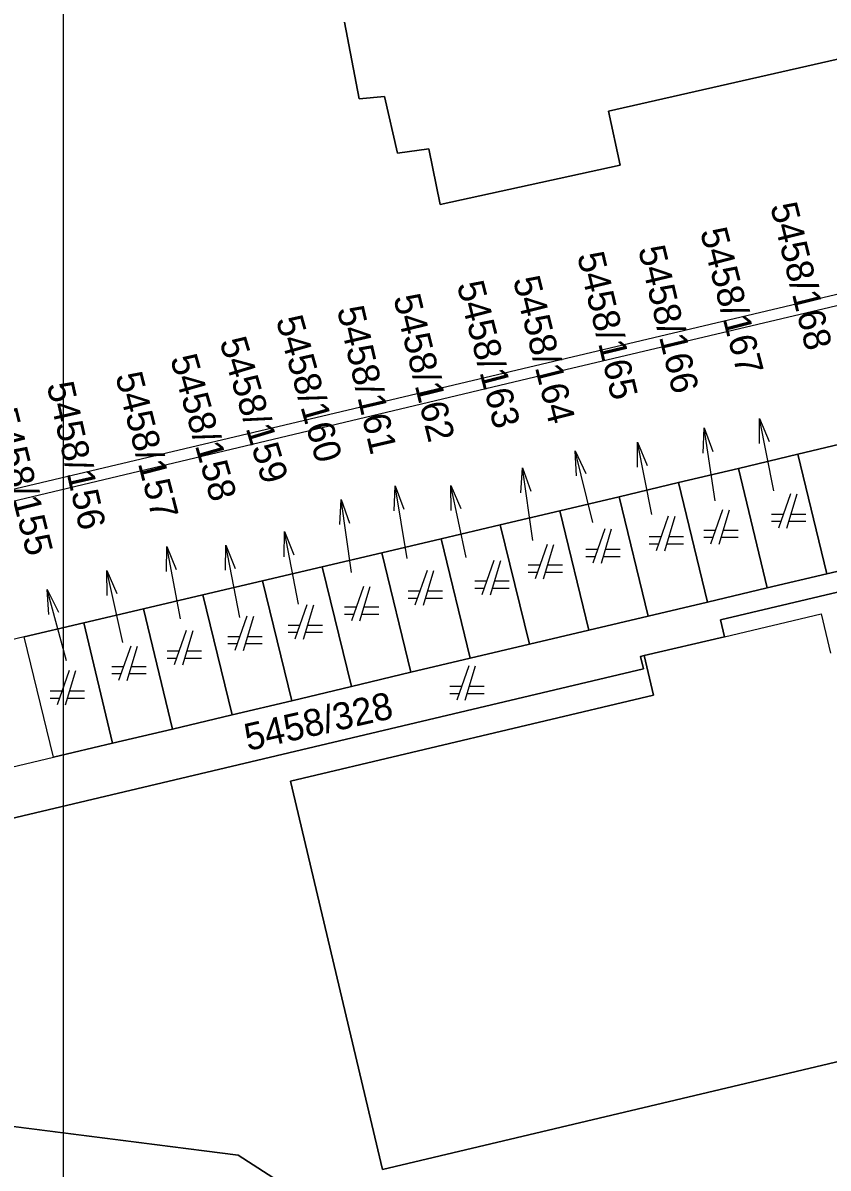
# Model space of a CAD drawing. Extents: x -263587 to -261993, y -1238795 to -1236748.
# Drawn here: x -262993.69 to -262960.89, y -1237151.67 to -1237105.05 of the extents above; entities that cross this region are included whole.
import ezdxf

# ---------------------------------------------------------------- set-up
doc = ezdxf.new("R2010")
doc.units = 0
doc.layers.add('Vrstva 1', color=7, linetype='Continuous')
doc.layers.add('Vrstva 51', color=7, linetype='Continuous')

msp = doc.modelspace()

# ---------------------------------------------------------------- linework, layer by layer
at = {"layer": 'Vrstva 1'}
for p, q in [((-262969.84, -1237108.64), (-262937.53, -1237101.31)), ((-262937.53, -1237101.31), (-262969.84, -1237108.64)), ((-262980.59, -1237105.03), (-262979.99, -1237108.14)), ((-262979.99, -1237108.14), (-262980.59, -1237105.03)), ((-262915.19, -1237105.37), (-263019.13, -1237129.98)), ((-262979.99, -1237108.14), (-262978.96, -1237108.05)), ((-262978.96, -1237108.05), (-262979.99, -1237108.14)), ((-262978.96, -1237108.05), (-262978.43, -1237110.35)), ((-262978.43, -1237110.35), (-262978.96, -1237108.05)), ((-262969.37, -1237110.85), (-262969.84, -1237108.64)), ((-262969.84, -1237108.64), (-262969.37, -1237110.85)), ((-262978.43, -1237110.35), (-262977.15, -1237110.18)), ((-262977.15, -1237110.18), (-262978.43, -1237110.35)), ((-262977.15, -1237110.18), (-262976.69, -1237112.44)), ((-262976.69, -1237112.44), (-262977.15, -1237110.18)), ((-262976.69, -1237112.44), (-262969.37, -1237110.85)), ((-262969.37, -1237110.85), (-262976.69, -1237112.44)), ((-262972.56, -1237119.39), (-262953.03, -1237114.78)), ((-263004.93, -1237127.1), (-262972.56, -1237119.39)), ((-262963.688, -1237122.178), (-262963.687, -1237121.158)), ((-262965.987, -1237122.562), (-262965.938, -1237121.544)), ((-262958.75, -1237121.81), (-262962.13, -1237122.61)), ((-262962.13, -1237122.61), (-262958.75, -1237121.81)), ((-262971.148, -1237123.494), (-262971.19, -1237122.475)), ((-262968.66, -1237123.145), (-262968.655, -1237122.126)), ((-262962.13, -1237122.61), (-262964.55, -1237123.19)), ((-262964.55, -1237123.19), (-262962.13, -1237122.61)), ((-262962.13, -1237122.61), (-262960.95, -1237127.48)), ((-262960.95, -1237127.48), (-262962.13, -1237122.61)), ((-262973.403, -1237124.179), (-262973.348, -1237123.161)), ((-262964.55, -1237123.19), (-262966.99, -1237123.76)), ((-262966.99, -1237123.76), (-262964.55, -1237123.19)), ((-262964.55, -1237123.19), (-262963.37, -1237128.05)), ((-262963.37, -1237128.05), (-262964.55, -1237123.19)), ((-262978.564, -1237124.919), (-262978.53, -1237123.9)), ((-262976.247, -1237124.904), (-262976.257, -1237123.884)), ((-262966.99, -1237123.76), (-262969.41, -1237124.34)), ((-262969.41, -1237124.34), (-262966.99, -1237123.76)), ((-262966.99, -1237123.76), (-262965.8, -1237128.63)), ((-262965.8, -1237128.63), (-262966.99, -1237123.76)), ((-262980.787, -1237125.47), (-262980.733, -1237124.451)), ((-262969.41, -1237124.34), (-262971.82, -1237124.91)), ((-262971.82, -1237124.91), (-262969.41, -1237124.34)), ((-262969.41, -1237124.34), (-262968.23, -1237129.2)), ((-262968.23, -1237129.2), (-262969.41, -1237124.34)), ((-262962.43, -1237124.22), (-262962.92, -1237125.62)), ((-262962.57, -1237125.62), (-262962.15, -1237124.22)), ((-262971.82, -1237124.91), (-262974.25, -1237125.48)), ((-262974.25, -1237125.48), (-262971.82, -1237124.91)), ((-262971.82, -1237124.91), (-262970.64, -1237129.77)), ((-262970.64, -1237129.77), (-262971.82, -1237124.91)), ((-262965.19, -1237124.87), (-262965.68, -1237126.27)), ((-262965.33, -1237126.27), (-262964.91, -1237124.87)), ((-262967.41, -1237125.14), (-262967.9, -1237126.54)), ((-262967.55, -1237126.54), (-262967.13, -1237125.14)), ((-262962.724, -1237125.06), (-262963.2, -1237125.06)), ((-262963.2, -1237125.34), (-262962.822, -1237125.34)), ((-262962.486, -1237125.34), (-262961.8, -1237125.34)), ((-262961.8, -1237125.06), (-262962.402, -1237125.06)), ((-262983.044, -1237126.784), (-262983.037, -1237125.764)), ((-262974.25, -1237125.48), (-262976.66, -1237126.05)), ((-262976.66, -1237126.05), (-262974.25, -1237125.48)), ((-262974.25, -1237125.48), (-262973.06, -1237130.35)), ((-262973.06, -1237130.35), (-262974.25, -1237125.48)), ((-262969.99, -1237125.65), (-262970.48, -1237127.05)), ((-262970.13, -1237127.05), (-262969.71, -1237125.65)), ((-262965.484, -1237125.71), (-262965.96, -1237125.71)), ((-262964.56, -1237125.71), (-262965.162, -1237125.71)), ((-262985.434, -1237127.337), (-262985.431, -1237126.317)), ((-262976.66, -1237126.05), (-262979.07, -1237126.62)), ((-262979.07, -1237126.62), (-262976.66, -1237126.05)), ((-262976.66, -1237126.05), (-262975.47, -1237130.92)), ((-262975.47, -1237130.92), (-262976.66, -1237126.05)), ((-262972.34, -1237126.29), (-262972.83, -1237127.69)), ((-262972.48, -1237127.69), (-262972.06, -1237126.29)), ((-262967.704, -1237125.98), (-262968.18, -1237125.98)), ((-262968.18, -1237126.26), (-262967.802, -1237126.26)), ((-262967.466, -1237126.26), (-262966.78, -1237126.26)), ((-262966.78, -1237125.98), (-262967.382, -1237125.98)), ((-262965.96, -1237125.99), (-262965.582, -1237125.99)), ((-262965.246, -1237125.99), (-262964.56, -1237125.99)), ((-262987.838, -1237127.382), (-262987.828, -1237126.362)), ((-262979.07, -1237126.62), (-262981.5, -1237127.19)), ((-262981.5, -1237127.19), (-262979.07, -1237126.62)), ((-262979.07, -1237126.62), (-262977.89, -1237131.49)), ((-262977.89, -1237131.49), (-262979.07, -1237126.62)), ((-262970.284, -1237126.49), (-262970.76, -1237126.49)), ((-262970.76, -1237126.77), (-262970.382, -1237126.77)), ((-262970.046, -1237126.77), (-262969.36, -1237126.77)), ((-262969.36, -1237126.49), (-262969.962, -1237126.49)), ((-262960.95, -1237127.48), (-262957.57, -1237126.67)), ((-262957.57, -1237126.67), (-262960.95, -1237127.48)), ((-262981.5, -1237127.19), (-262983.93, -1237127.76)), ((-262983.93, -1237127.76), (-262981.5, -1237127.19)), ((-262981.5, -1237127.19), (-262980.31, -1237132.07)), ((-262980.31, -1237132.07), (-262981.5, -1237127.19)), ((-262974.51, -1237126.94), (-262975, -1237128.34)), ((-262974.65, -1237128.34), (-262974.23, -1237126.94)), ((-262972.634, -1237127.13), (-262973.11, -1237127.13)), ((-262971.71, -1237127.13), (-262972.312, -1237127.13)), ((-262990.252, -1237128.362), (-262990.275, -1237127.342)), ((-262977.23, -1237127.35), (-262977.72, -1237128.75)), ((-262977.37, -1237128.75), (-262976.95, -1237127.35)), ((-262973.11, -1237127.41), (-262972.732, -1237127.41)), ((-262972.396, -1237127.41), (-262971.71, -1237127.41)), ((-262963.37, -1237128.05), (-262960.95, -1237127.48)), ((-262960.95, -1237127.48), (-262963.37, -1237128.05)), ((-262992.631, -1237129.14), (-262992.697, -1237128.122)), ((-262983.93, -1237127.76), (-262986.36, -1237128.33)), ((-262986.36, -1237128.33), (-262983.93, -1237127.76)), ((-262983.93, -1237127.76), (-262982.74, -1237132.65)), ((-262982.74, -1237132.65), (-262983.93, -1237127.76)), ((-262979.82, -1237128), (-262980.31, -1237129.4)), ((-262979.96, -1237129.4), (-262979.54, -1237128)), ((-262974.804, -1237127.78), (-262975.28, -1237127.78)), ((-262975.28, -1237128.06), (-262974.902, -1237128.06)), ((-262974.566, -1237128.06), (-262973.88, -1237128.06)), ((-262973.88, -1237127.78), (-262974.482, -1237127.78)), ((-262965.8, -1237128.63), (-262963.37, -1237128.05)), ((-262963.37, -1237128.05), (-262965.8, -1237128.63)), ((-262986.36, -1237128.33), (-262988.78, -1237128.9)), ((-262988.78, -1237128.9), (-262986.36, -1237128.33)), ((-262986.36, -1237128.33), (-262985.17, -1237133.22)), ((-262985.17, -1237133.22), (-262986.36, -1237128.33)), ((-262977.524, -1237128.19), (-262978, -1237128.19)), ((-262978, -1237128.47), (-262977.622, -1237128.47)), ((-262977.286, -1237128.47), (-262976.6, -1237128.47)), ((-262976.6, -1237128.19), (-262977.202, -1237128.19)), ((-262968.23, -1237129.2), (-262965.8, -1237128.63)), ((-262965.8, -1237128.63), (-262968.23, -1237129.2)), ((-262965.28, -1237129.36), (-262960.51, -1237128.23)), ((-262960.51, -1237128.23), (-262965.28, -1237129.36)), ((-262988.78, -1237128.9), (-262991.21, -1237129.47)), ((-262991.21, -1237129.47), (-262988.78, -1237128.9)), ((-262988.78, -1237128.9), (-262987.59, -1237133.8)), ((-262987.59, -1237133.8), (-262988.78, -1237128.9)), ((-262982.12, -1237128.74), (-262982.61, -1237130.14)), ((-262982.26, -1237130.14), (-262981.84, -1237128.74)), ((-262980.114, -1237128.84), (-262980.59, -1237128.84)), ((-262979.19, -1237128.84), (-262979.792, -1237128.84)), ((-262965.12, -1237130.04), (-262961.18, -1237129.11)), ((-262961.18, -1237129.11), (-262960.8, -1237130.71)), ((-262991.21, -1237129.47), (-262993.64, -1237130.04)), ((-262993.64, -1237130.04), (-262991.21, -1237129.47)), ((-262991.21, -1237129.47), (-262990.04, -1237134.38)), ((-262990.04, -1237134.38), (-262991.21, -1237129.47)), ((-262984.57, -1237129.2), (-262985.06, -1237130.6)), ((-262984.71, -1237130.6), (-262984.29, -1237129.2)), ((-262982.414, -1237129.58), (-262982.89, -1237129.58)), ((-262981.49, -1237129.58), (-262982.092, -1237129.58)), ((-262980.59, -1237129.12), (-262980.212, -1237129.12)), ((-262979.876, -1237129.12), (-262979.19, -1237129.12)), ((-262970.64, -1237129.77), (-262968.23, -1237129.2)), ((-262968.23, -1237129.2), (-262970.64, -1237129.77)), ((-262965.12, -1237130.04), (-262965.28, -1237129.36)), ((-262965.28, -1237129.36), (-262965.12, -1237130.04)), ((-262993.64, -1237130.04), (-262996.08, -1237130.62)), ((-262992.45, -1237134.95), (-262993.64, -1237130.04)), ((-262987.04, -1237129.79), (-262987.53, -1237131.19)), ((-262987.18, -1237131.19), (-262986.76, -1237129.79)), ((-262984.864, -1237130.04), (-262985.34, -1237130.04)), ((-262983.94, -1237130.04), (-262984.542, -1237130.04)), ((-262982.89, -1237129.86), (-262982.512, -1237129.86)), ((-262982.176, -1237129.86), (-262981.49, -1237129.86)), ((-262973.06, -1237130.35), (-262970.64, -1237129.77)), ((-262970.64, -1237129.77), (-262973.06, -1237130.35)), ((-262968.38, -1237130.81), (-262965.12, -1237130.04)), ((-262965.12, -1237130.04), (-262968.38, -1237130.81)), ((-262989.3, -1237130.42), (-262989.79, -1237131.82)), ((-262989.44, -1237131.82), (-262989.02, -1237130.42)), ((-262985.34, -1237130.32), (-262984.962, -1237130.32)), ((-262984.626, -1237130.32), (-262983.94, -1237130.32)), ((-262975.47, -1237130.92), (-262973.06, -1237130.35)), ((-262973.06, -1237130.35), (-262975.47, -1237130.92)), ((-262987.334, -1237130.63), (-262987.81, -1237130.63)), ((-262987.81, -1237130.91), (-262987.432, -1237130.91)), ((-262987.096, -1237130.91), (-262986.41, -1237130.91)), ((-262986.41, -1237130.63), (-262987.012, -1237130.63)), ((-262977.89, -1237131.49), (-262975.47, -1237130.92)), ((-262975.47, -1237130.92), (-262977.89, -1237131.49)), ((-262968.38, -1237130.81), (-262968.53, -1237130.85)), ((-262968.53, -1237130.85), (-262968.38, -1237130.81)), ((-262968.53, -1237130.85), (-262968.41, -1237131.35)), ((-262968.41, -1237131.35), (-262968.53, -1237130.85)), ((-262968, -1237132.42), (-262968.38, -1237130.81)), ((-262968.38, -1237130.81), (-262968, -1237132.42)), ((-262968.41, -1237131.35), (-262999.29, -1237138.66)), ((-262999.29, -1237138.66), (-262968.41, -1237131.35)), ((-262991.81, -1237131.42), (-262992.3, -1237132.82)), ((-262991.95, -1237132.82), (-262991.53, -1237131.42)), ((-262989.594, -1237131.26), (-262990.07, -1237131.26)), ((-262988.67, -1237131.26), (-262989.272, -1237131.26)), ((-262975.53, -1237131.23), (-262976.02, -1237132.63)), ((-262975.67, -1237132.63), (-262975.25, -1237131.23)), ((-262990.07, -1237131.54), (-262989.692, -1237131.54)), ((-262989.356, -1237131.54), (-262988.67, -1237131.54)), ((-262980.31, -1237132.07), (-262977.89, -1237131.49)), ((-262977.89, -1237131.49), (-262980.31, -1237132.07)), ((-262992.104, -1237132.26), (-262992.58, -1237132.26)), ((-262991.18, -1237132.26), (-262991.782, -1237132.26)), ((-262982.74, -1237132.65), (-262980.31, -1237132.07)), ((-262980.31, -1237132.07), (-262982.74, -1237132.65)), ((-262975.824, -1237132.07), (-262976.3, -1237132.07)), ((-262976.3, -1237132.35), (-262975.922, -1237132.35)), ((-262975.586, -1237132.35), (-262974.9, -1237132.35)), ((-262974.9, -1237132.07), (-262975.502, -1237132.07)), ((-262992.58, -1237132.54), (-262992.202, -1237132.54)), ((-262991.866, -1237132.54), (-262991.18, -1237132.54)), ((-262985.17, -1237133.22), (-262982.74, -1237132.65)), ((-262982.74, -1237132.65), (-262985.17, -1237133.22)), ((-262982.79, -1237135.92), (-262968, -1237132.42)), ((-262968, -1237132.42), (-262982.79, -1237135.92)), ((-262898.47, -1237132.66), (-262979.05, -1237151.73)), ((-262979.05, -1237151.73), (-262898.47, -1237132.66)), ((-262987.59, -1237133.8), (-262985.17, -1237133.22)), ((-262985.17, -1237133.22), (-262987.59, -1237133.8)), ((-262990.04, -1237134.38), (-262987.59, -1237133.8)), ((-262987.59, -1237133.8), (-262990.04, -1237134.38)), ((-262992.45, -1237134.95), (-262990.04, -1237134.38)), ((-262990.04, -1237134.38), (-262992.45, -1237134.95)), ((-262994.9, -1237135.53), (-262992.45, -1237134.95)), ((-262979.05, -1237151.73), (-262982.79, -1237135.92)), ((-262982.79, -1237135.92), (-262979.05, -1237151.73)), ((-262984.92, -1237151.14), (-263000.3, -1237149.2)), ((-263000.3, -1237149.2), (-262984.92, -1237151.14)), ((-262979.25, -1237154.79), (-262984.92, -1237151.14)), ((-262984.92, -1237151.14), (-262979.25, -1237154.79))]:
    msp.add_line(p, q, dxfattribs=at)
for points in [[(-262963.1, -1237124.1), (-262963.687, -1237121.158), (-262963.295, -1237122.1)], [(-262965.49, -1237124.51), (-262965.938, -1237121.544), (-262965.591, -1237122.503)], [(-262970.48, -1237125.39), (-262971.19, -1237122.475), (-262970.759, -1237123.4)], [(-262968.08, -1237125.07), (-262968.655, -1237122.126), (-262968.267, -1237123.069)], [(-262972.92, -1237126.13), (-262973.348, -1237123.161), (-262973.007, -1237124.122)], [(-262978.04, -1237126.86), (-262978.53, -1237123.9), (-262978.169, -1237124.854)], [(-262975.64, -1237126.82), (-262976.257, -1237123.884), (-262975.855, -1237124.822)], [(-262980.3, -1237127.42), (-262980.733, -1237124.451), (-262980.391, -1237125.412)], [(-262982.47, -1237128.71), (-262983.037, -1237125.764), (-262982.651, -1237126.708)], [(-262984.85, -1237129.26), (-262985.431, -1237126.317), (-262985.041, -1237127.259)], [(-262987.27, -1237129.31), (-262987.828, -1237126.362), (-262987.445, -1237127.308)], [(-262989.62, -1237130.27), (-262990.275, -1237127.342), (-262989.861, -1237128.275)], [(-262991.92, -1237131.02), (-262992.697, -1237128.122), (-262992.245, -1237129.036)]]:
    msp.add_lwpolyline(points, dxfattribs=at)
at = {"layer": 'Vrstva 51'}
msp.add_lwpolyline([(-262992.03, -1237088.09), (-262695.03, -1237088.09), (-262695.03, -1238768.09), (-262992.03, -1238768.09)], close=True, dxfattribs=at)

# ---------------------------------------------------------------- texts
at = {"layer": 'Vrstva 1'}
for s, rotation, p in [('5458/168', 283.9006, (-262963.257, -1237112.504)), ('5458/167', 284.5881, (-262966.115, -1237113.537)), ('5458/166', 283.4422, (-262968.638, -1237114.249)), ('5458/165', 283.4995, (-262971.124, -1237114.511)), ('5458/163', 284.5308, (-262976.021, -1237115.705)), ('5458/164', 284.0725, (-262973.736, -1237115.5)), ('5458/162', 283.7287, (-262978.607, -1237116.228)), ('5458/160', 285.7913, (-262983.393, -1237117.133)), ('5458/161', 283.0984, (-262980.903, -1237116.704)), ('5458/159', 286.88, (-262985.691, -1237118.023)), ('5458/158', 285.9059, (-262987.698, -1237118.712)), ('5458/157', 284.4735, (-262989.931, -1237119.413)), ('5458/156', 282.7547, (-262992.723, -1237119.786)), ('5458/155', 284.2444, (-262995.018, -1237120.875)), ('5458/328', 12.7197, (-262984.529, -1237134.693))]:
    msp.add_text(s, height=1.1, rotation=rotation, dxfattribs=at).set_placement(p)

doc.saveas('drawing.dxf')
